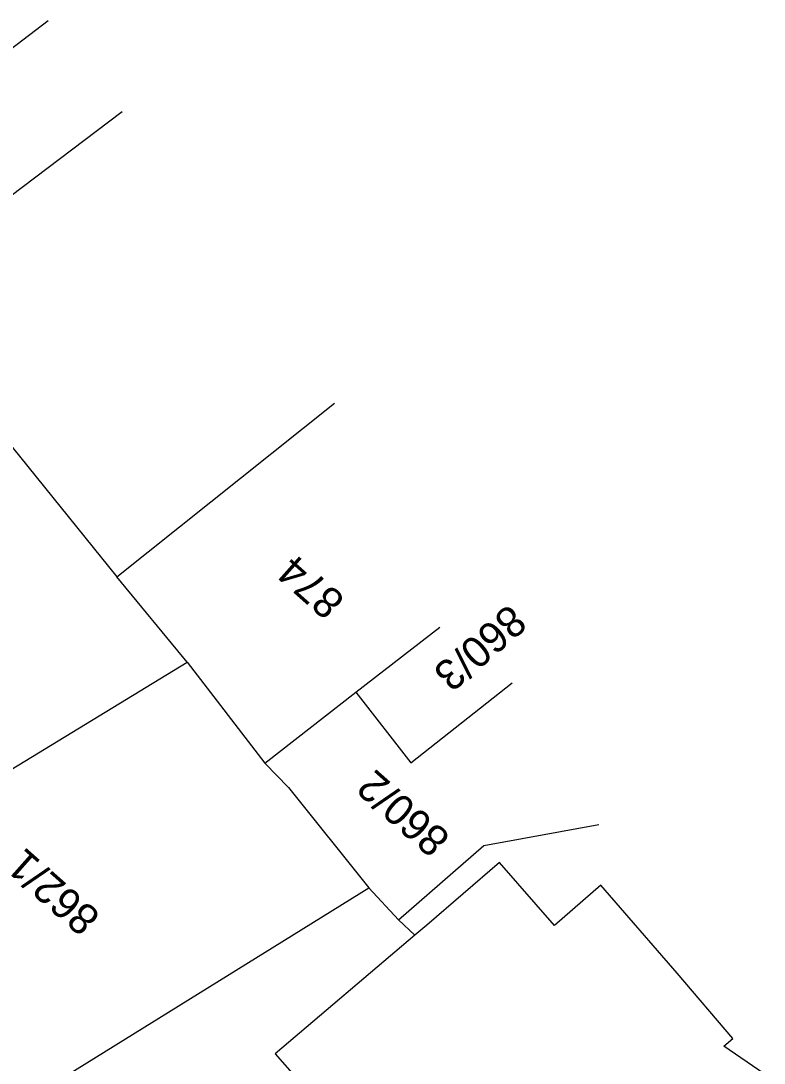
# Model space of a CAD drawing. Extents: x -496688 to -495455, y -1089309 to -1088026.
# Drawn here: x -496161.2 to -496112.8, y -1088219.5 to -1088151.7 of the extents above; entities that cross this region are included whole.
import ezdxf

# ---------------------------------------------------------------- set-up
doc = ezdxf.new("R2010")
doc.units = 0
for name, color, linetype in [('Vrstva 23', 7, 'Continuous'), ('Vrstva 55', 7, 'Continuous'), ('Vrstva 57', 7, 'Continuous')]:
    doc.layers.add(name, color=color, linetype=linetype)

msp = doc.modelspace()

# ---------------------------------------------------------------- linework, layer by layer
at = {"layer": 'Vrstva 23'}
for p, q in [((-496130.01, -1088206.47), (-496134.74, -1088210.55)), ((-496126.43, -1088210.59), (-496130.01, -1088206.47)), ((-496123.42, -1088207.95), (-496126.43, -1088210.59)), ((-496118.45, -1088213.69), (-496123.42, -1088207.95)), ((-496134.74, -1088210.55), (-496135.52, -1088211.22)), ((-496135.52, -1088211.22), (-496144.6, -1088218.93)), ((-496114.82, -1088217.94), (-496118.45, -1088213.69)), ((-496115.42, -1088218.43), (-496114.82, -1088217.94)), ((-496112.79, -1088220.23), (-496115.42, -1088218.43)), ((-496144.6, -1088218.93), (-496138.4, -1088226.02))]:
    msp.add_line(p, q, dxfattribs=at)
at = {"layer": 'Vrstva 55'}
for p, q in [((-496159.38, -1088151.68), (-496176.46, -1088164.72)), ((-496154.55, -1088157.61), (-496169.94, -1088169.21)), ((-496154.9, -1088187.88), (-496140.75, -1088176.58)), ((-496162.24, -1088178.79), (-496154.9, -1088187.88)), ((-496150.33, -1088193.43), (-496154.9, -1088187.88)), ((-496139.35, -1088195.4), (-496133.9, -1088191.16)), ((-496178.87, -1088210.84), (-496150.33, -1088193.43)), ((-496150.33, -1088193.43), (-496145.28, -1088200.01)), ((-496135.77, -1088199.99), (-496129.18, -1088194.79)), ((-496145.28, -1088200.01), (-496139.35, -1088195.4)), ((-496139.35, -1088195.4), (-496135.77, -1088199.99)), ((-496145.28, -1088200.01), (-496143.73, -1088201.59)), ((-496143.73, -1088201.59), (-496138.52, -1088208.12)), ((-496131.03, -1088205.37), (-496123.55, -1088204)), ((-496136.58, -1088210.21), (-496131.03, -1088205.37)), ((-496162.6, -1088223.08), (-496138.52, -1088208.12)), ((-496138.52, -1088208.12), (-496136.58, -1088210.21)), ((-496136.58, -1088210.21), (-496135.52, -1088211.22))]:
    msp.add_line(p, q, dxfattribs=at)

# ---------------------------------------------------------------- texts
at = {"layer": 'Vrstva 57'}
for s, rotation, p in [('874', 138.47617, (-496139.966, -1088189.294)), ('860/3', 220.78037, (-496129.367, -1088189.579)), ('860/2', 138.47617, (-496133.111, -1088204.77)), ('862/1', 138.47617, (-496155.878, -1088209.895))]:
    msp.add_text(s, height=2, rotation=rotation, dxfattribs=at).set_placement(p)

doc.saveas('drawing.dxf')
